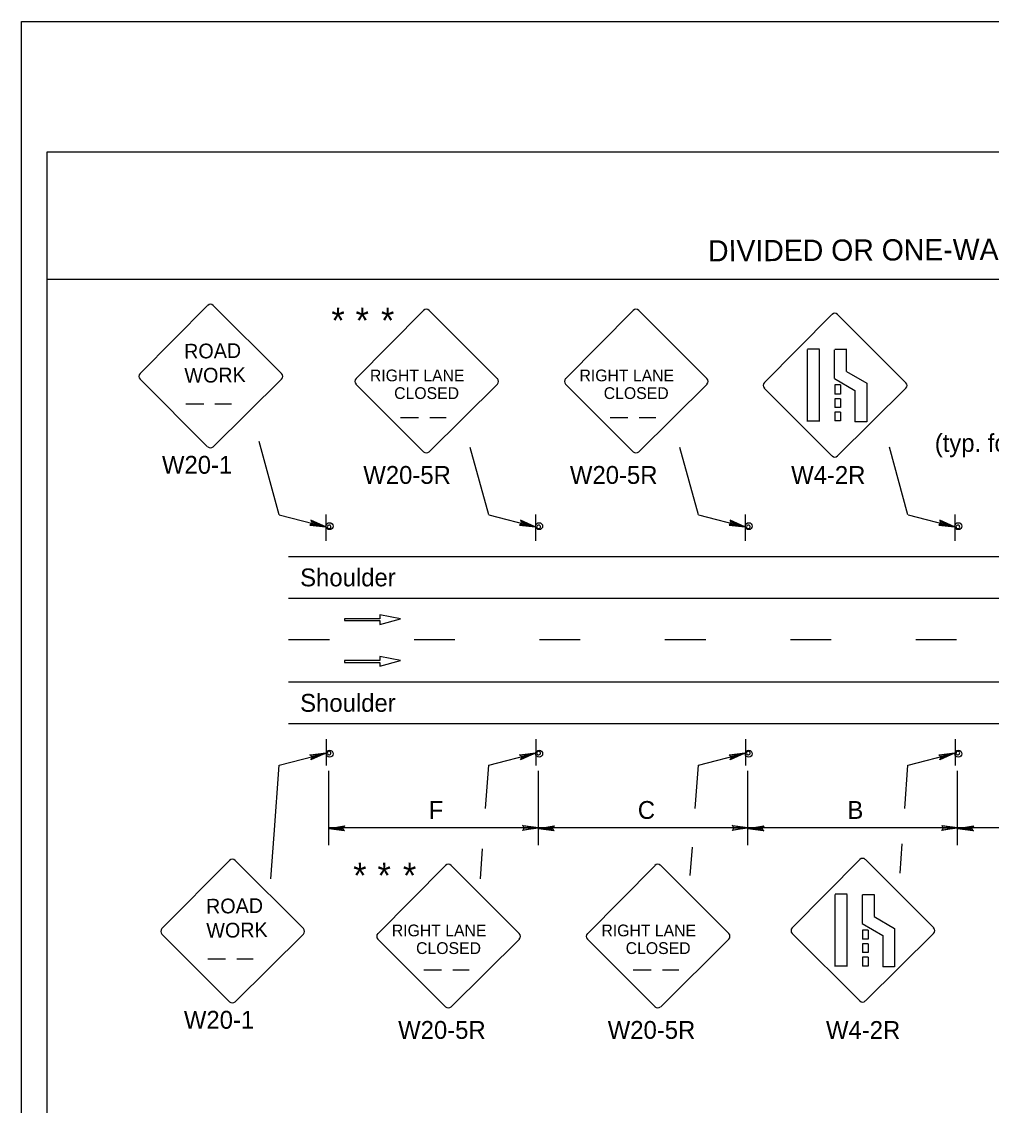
# Model space of a CAD drawing. Extents: x -14145 to -13521, y 30244 to 30661.
# Drawn here: x -13926.17 to -13914.76, y 30302.56 to 30315.31 of the extents above; entities that cross this region are included whole.
import ezdxf

# ---------------------------------------------------------------- set-up
doc = ezdxf.new("R2010")
doc.units = 0
for name, color, linetype in [('1', 7, 'Continuous'), ('10', 7, 'Continuous'), ('2', 7, 'Continuous'), ('4', 7, 'Continuous'), ('61', 7, 'Continuous')]:
    doc.layers.add(name, color=color, linetype=linetype)

msp = doc.modelspace()

# ---------------------------------------------------------------- linework, layer by layer
at = {"layer": '1'}
for p, q in [((-13923.986, 30311.969), (-13924.781, 30311.166)), ((-13923.117, 30311.166), (-13923.92, 30311.969)), ((-13921.445, 30311.909), (-13922.24, 30311.106)), ((-13920.575, 30311.106), (-13921.378, 30311.909)), ((-13918.979, 30311.909), (-13919.774, 30311.106)), ((-13918.109, 30311.106), (-13918.912, 30311.909)), ((-13916.641, 30311.862), (-13917.436, 30311.059)), ((-13916.641, 30311.862), (-13917.436, 30311.059)), ((-13915.771, 30311.059), (-13916.574, 30311.862)), ((-13915.771, 30311.059), (-13916.574, 30311.862)), ((-13916.933, 30311.451), (-13916.933, 30310.604)), ((-13916.933, 30311.451), (-13916.933, 30310.604)), ((-13916.786, 30311.453), (-13916.927, 30311.453)), ((-13916.786, 30311.453), (-13916.927, 30311.453)), ((-13916.792, 30311.451), (-13916.792, 30310.604)), ((-13916.792, 30311.451), (-13916.792, 30310.604)), ((-13916.613, 30311.446), (-13916.613, 30311.108)), ((-13916.613, 30311.446), (-13916.613, 30311.108)), ((-13916.466, 30311.448), (-13916.607, 30311.448)), ((-13916.466, 30311.448), (-13916.607, 30311.448)), ((-13916.472, 30311.446), (-13916.472, 30311.191)), ((-13916.472, 30311.446), (-13916.472, 30311.191)), ((-13924.781, 30311.1), (-13923.986, 30310.305)), ((-13923.92, 30310.305), (-13923.117, 30311.1)), ((-13916.611, 30311.108), (-13916.369, 30310.969)), ((-13916.611, 30311.108), (-13916.369, 30310.969)), ((-13916.47, 30311.191), (-13916.228, 30311.052)), ((-13916.47, 30311.191), (-13916.228, 30311.052)), ((-13922.24, 30311.04), (-13921.445, 30310.245)), ((-13921.378, 30310.245), (-13920.576, 30311.04)), ((-13919.774, 30311.04), (-13918.979, 30310.245)), ((-13918.912, 30310.245), (-13918.11, 30311.04)), ((-13917.436, 30310.993), (-13916.641, 30310.198)), ((-13917.436, 30310.993), (-13916.641, 30310.198)), ((-13916.606, 30311.032), (-13916.606, 30310.924)), ((-13916.541, 30311.032), (-13916.606, 30311.032)), ((-13916.606, 30311.032), (-13916.606, 30310.924)), ((-13916.541, 30311.032), (-13916.606, 30311.032)), ((-13916.574, 30310.198), (-13915.772, 30310.993)), ((-13916.574, 30310.198), (-13915.772, 30310.993)), ((-13916.541, 30311.032), (-13916.541, 30310.924)), ((-13916.541, 30311.032), (-13916.541, 30310.924)), ((-13916.371, 30310.969), (-13916.371, 30310.599)), ((-13916.371, 30310.969), (-13916.371, 30310.599)), ((-13916.23, 30311.052), (-13916.23, 30310.599)), ((-13916.23, 30311.052), (-13916.23, 30310.599)), ((-13916.541, 30310.924), (-13916.606, 30310.924)), ((-13916.541, 30310.924), (-13916.606, 30310.924)), ((-13916.606, 30310.871), (-13916.606, 30310.766)), ((-13916.541, 30310.871), (-13916.606, 30310.871)), ((-13916.606, 30310.871), (-13916.606, 30310.766)), ((-13916.541, 30310.871), (-13916.606, 30310.871)), ((-13916.541, 30310.871), (-13916.541, 30310.766)), ((-13916.541, 30310.871), (-13916.541, 30310.766)), ((-13924.242, 30310.812), (-13924.032, 30310.812)), ((-13923.899, 30310.812), (-13923.706, 30310.812)), ((-13916.541, 30310.766), (-13916.606, 30310.766)), ((-13916.541, 30310.766), (-13916.606, 30310.766)), ((-13916.541, 30310.714), (-13916.606, 30310.714)), ((-13916.606, 30310.714), (-13916.606, 30310.609)), ((-13916.541, 30310.714), (-13916.606, 30310.714)), ((-13916.606, 30310.714), (-13916.606, 30310.609)), ((-13916.541, 30310.714), (-13916.541, 30310.609)), ((-13916.541, 30310.714), (-13916.541, 30310.609)), ((-13921.716, 30310.649), (-13921.506, 30310.649)), ((-13921.373, 30310.649), (-13921.18, 30310.649)), ((-13919.25, 30310.649), (-13919.04, 30310.649)), ((-13918.907, 30310.649), (-13918.714, 30310.649)), ((-13916.786, 30310.607), (-13916.927, 30310.607)), ((-13916.786, 30310.607), (-13916.927, 30310.607)), ((-13916.541, 30310.609), (-13916.606, 30310.609)), ((-13916.541, 30310.609), (-13916.606, 30310.609)), ((-13916.229, 30310.599), (-13916.37, 30310.599)), ((-13916.229, 30310.599), (-13916.37, 30310.599)), ((-13923.144, 30309.505), (-13923.381, 30310.368)), ((-13920.678, 30309.505), (-13920.896, 30310.298)), ((-13918.212, 30309.505), (-13918.43, 30310.298)), ((-13915.746, 30309.505), (-13915.964, 30310.299)), ((-13923.143, 30309.505), (-13922.596, 30309.365)), ((-13922.59, 30309.198), (-13922.59, 30309.51)), ((-13922.59, 30309.198), (-13922.59, 30309.51)), ((-13920.677, 30309.505), (-13920.13, 30309.365)), ((-13920.124, 30309.198), (-13920.124, 30309.51)), ((-13920.124, 30309.198), (-13920.124, 30309.51)), ((-13918.211, 30309.505), (-13917.664, 30309.365)), ((-13917.658, 30309.198), (-13917.658, 30309.51)), ((-13917.658, 30309.198), (-13917.658, 30309.51)), ((-13915.745, 30309.505), (-13915.198, 30309.365)), ((-13915.192, 30309.198), (-13915.192, 30309.51)), ((-13923.033, 30309.016), (-13895.945, 30309.016)), ((-13923.033, 30308.524), (-13895.945, 30308.524)), ((-13921.96, 30308.282), (-13922.374, 30308.282)), ((-13922.374, 30308.282), (-13922.374, 30308.26)), ((-13921.716, 30308.281), (-13921.96, 30308.328)), ((-13921.96, 30308.328), (-13921.96, 30308.282)), ((-13921.958, 30308.215), (-13921.716, 30308.281)), ((-13922.374, 30308.26), (-13921.958, 30308.26)), ((-13921.958, 30308.26), (-13921.958, 30308.215)), ((-13922.553, 30308.032), (-13923.033, 30308.032)), ((-13921.077, 30308.032), (-13921.557, 30308.032)), ((-13919.601, 30308.032), (-13920.081, 30308.032)), ((-13918.125, 30308.032), (-13918.605, 30308.032)), ((-13916.649, 30308.032), (-13917.129, 30308.032)), ((-13915.173, 30308.032), (-13915.653, 30308.032)), ((-13921.96, 30307.79), (-13922.374, 30307.79)), ((-13922.374, 30307.79), (-13922.374, 30307.768)), ((-13921.716, 30307.789), (-13921.96, 30307.836)), ((-13921.96, 30307.836), (-13921.96, 30307.79)), ((-13921.958, 30307.723), (-13921.716, 30307.789)), ((-13922.374, 30307.768), (-13921.958, 30307.768)), ((-13921.958, 30307.768), (-13921.958, 30307.723)), ((-13923.033, 30307.54), (-13895.945, 30307.54)), ((-13923.033, 30307.048), (-13895.945, 30307.048)), ((-13922.59, 30306.866), (-13922.59, 30306.554)), ((-13922.59, 30306.866), (-13922.59, 30306.554)), ((-13920.124, 30306.866), (-13920.124, 30306.554)), ((-13920.124, 30306.866), (-13920.124, 30306.554)), ((-13917.658, 30306.866), (-13917.658, 30306.554)), ((-13917.658, 30306.866), (-13917.658, 30306.554)), ((-13915.192, 30306.866), (-13915.192, 30306.554)), ((-13923.143, 30306.559), (-13922.596, 30306.699)), ((-13920.677, 30306.559), (-13920.13, 30306.699)), ((-13918.211, 30306.559), (-13917.664, 30306.699)), ((-13915.745, 30306.559), (-13915.198, 30306.699)), ((-13923.203, 30305.743), (-13923.144, 30306.559)), ((-13920.715, 30306.051), (-13920.678, 30306.559)), ((-13918.249, 30306.049), (-13918.212, 30306.559)), ((-13915.783, 30306.05), (-13915.746, 30306.559)), ((-13922.56, 30305.617), (-13922.56, 30306.491)), ((-13920.094, 30305.617), (-13920.094, 30306.491)), ((-13917.628, 30305.617), (-13917.628, 30306.491)), ((-13915.162, 30305.617), (-13915.162, 30306.491)), ((-13923.242, 30305.22), (-13923.203, 30305.743)), ((-13920.094, 30305.821), (-13922.56, 30305.821)), ((-13917.628, 30305.821), (-13920.094, 30305.821)), ((-13915.162, 30305.821), (-13917.628, 30305.821)), ((-13912.696, 30305.821), (-13915.162, 30305.821)), ((-13915.839, 30305.289), (-13915.814, 30305.632)), ((-13920.776, 30305.221), (-13920.75, 30305.573)), ((-13918.307, 30305.259), (-13918.282, 30305.595)), ((-13923.728, 30305.439), (-13924.523, 30304.636)), ((-13922.859, 30304.636), (-13923.662, 30305.439)), ((-13921.187, 30305.379), (-13921.982, 30304.576)), ((-13920.317, 30304.576), (-13921.12, 30305.379)), ((-13918.721, 30305.379), (-13919.516, 30304.576)), ((-13917.851, 30304.576), (-13918.654, 30305.379)), ((-13916.313, 30305.449), (-13917.108, 30304.646)), ((-13916.313, 30305.449), (-13917.108, 30304.646)), ((-13915.443, 30304.646), (-13916.246, 30305.449)), ((-13915.443, 30304.646), (-13916.246, 30305.449)), ((-13916.605, 30305.038), (-13916.605, 30304.191)), ((-13916.605, 30305.038), (-13916.605, 30304.191)), ((-13916.46, 30305.04), (-13916.601, 30305.04)), ((-13916.46, 30305.04), (-13916.601, 30305.04)), ((-13916.464, 30305.038), (-13916.464, 30304.191)), ((-13916.464, 30305.038), (-13916.464, 30304.191)), ((-13916.285, 30305.033), (-13916.285, 30304.695)), ((-13916.285, 30305.033), (-13916.285, 30304.695)), ((-13916.14, 30305.035), (-13916.281, 30305.035)), ((-13916.14, 30305.035), (-13916.281, 30305.035)), ((-13916.144, 30305.033), (-13916.144, 30304.778)), ((-13916.144, 30305.033), (-13916.144, 30304.778)), ((-13916.144, 30304.778), (-13915.902, 30304.639)), ((-13916.144, 30304.778), (-13915.902, 30304.639)), ((-13916.285, 30304.695), (-13916.043, 30304.556)), ((-13916.285, 30304.695), (-13916.043, 30304.556)), ((-13916.279, 30304.618), (-13916.279, 30304.51)), ((-13916.215, 30304.618), (-13916.279, 30304.618)), ((-13916.279, 30304.618), (-13916.279, 30304.51)), ((-13916.215, 30304.618), (-13916.279, 30304.618)), ((-13916.215, 30304.618), (-13916.215, 30304.51)), ((-13916.215, 30304.618), (-13916.215, 30304.51)), ((-13915.902, 30304.639), (-13915.902, 30304.186)), ((-13915.902, 30304.639), (-13915.902, 30304.186)), ((-13924.523, 30304.57), (-13923.728, 30303.775)), ((-13923.662, 30303.775), (-13922.859, 30304.57)), ((-13921.982, 30304.51), (-13921.187, 30303.715)), ((-13921.12, 30303.715), (-13920.318, 30304.51)), ((-13919.516, 30304.51), (-13918.721, 30303.715)), ((-13918.654, 30303.715), (-13917.852, 30304.51)), ((-13917.108, 30304.58), (-13916.313, 30303.785)), ((-13917.108, 30304.58), (-13916.313, 30303.785)), ((-13916.215, 30304.51), (-13916.279, 30304.51)), ((-13916.215, 30304.51), (-13916.279, 30304.51)), ((-13916.279, 30304.458), (-13916.279, 30304.353)), ((-13916.215, 30304.458), (-13916.279, 30304.458)), ((-13916.279, 30304.458), (-13916.279, 30304.353)), ((-13916.215, 30304.458), (-13916.279, 30304.458)), ((-13916.246, 30303.785), (-13915.444, 30304.58)), ((-13916.246, 30303.785), (-13915.444, 30304.58)), ((-13916.215, 30304.458), (-13916.215, 30304.353)), ((-13916.215, 30304.458), (-13916.215, 30304.353)), ((-13916.043, 30304.556), (-13916.043, 30304.186)), ((-13916.043, 30304.556), (-13916.043, 30304.186)), ((-13916.215, 30304.353), (-13916.279, 30304.353)), ((-13916.215, 30304.353), (-13916.279, 30304.353)), ((-13923.985, 30304.282), (-13923.774, 30304.282)), ((-13923.642, 30304.282), (-13923.449, 30304.282)), ((-13916.215, 30304.3), (-13916.279, 30304.3)), ((-13916.279, 30304.3), (-13916.279, 30304.195)), ((-13916.215, 30304.3), (-13916.279, 30304.3)), ((-13916.279, 30304.3), (-13916.279, 30304.195)), ((-13916.215, 30304.3), (-13916.215, 30304.195)), ((-13916.215, 30304.3), (-13916.215, 30304.195)), ((-13921.443, 30304.152), (-13921.232, 30304.152)), ((-13921.1, 30304.152), (-13920.907, 30304.152)), ((-13918.977, 30304.152), (-13918.766, 30304.152)), ((-13918.634, 30304.152), (-13918.441, 30304.152)), ((-13916.46, 30304.193), (-13916.601, 30304.193)), ((-13916.46, 30304.193), (-13916.601, 30304.193)), ((-13916.215, 30304.195), (-13916.279, 30304.195)), ((-13916.215, 30304.195), (-13916.279, 30304.195)), ((-13915.902, 30304.186), (-13916.043, 30304.186)), ((-13915.902, 30304.186), (-13916.043, 30304.186))]:
    msp.add_line(p, q, dxfattribs=at)
for points in [[(-13922.776, 30309.389), (-13922.764, 30309.401), (-13922.596, 30309.365), (-13922.776, 30309.389), (-13922.782, 30309.383), (-13922.596, 30309.365), (-13922.758, 30309.419), (-13922.764, 30309.431), (-13922.596, 30309.365), (-13922.77, 30309.443), (-13922.764, 30309.431)], [(-13920.31, 30309.389), (-13920.298, 30309.401), (-13920.13, 30309.365), (-13920.31, 30309.389), (-13920.316, 30309.383), (-13920.13, 30309.365), (-13920.292, 30309.419), (-13920.298, 30309.431), (-13920.13, 30309.365), (-13920.304, 30309.443), (-13920.298, 30309.431)], [(-13917.844, 30309.389), (-13917.832, 30309.401), (-13917.664, 30309.365), (-13917.844, 30309.389), (-13917.85, 30309.383), (-13917.664, 30309.365), (-13917.826, 30309.419), (-13917.832, 30309.431), (-13917.664, 30309.365), (-13917.838, 30309.443), (-13917.832, 30309.431)], [(-13915.378, 30309.389), (-13915.366, 30309.401), (-13915.198, 30309.365), (-13915.378, 30309.389), (-13915.384, 30309.383), (-13915.198, 30309.365), (-13915.36, 30309.419), (-13915.366, 30309.431), (-13915.198, 30309.365), (-13915.372, 30309.443), (-13915.366, 30309.431)], [(-13922.776, 30306.675), (-13922.764, 30306.663), (-13922.596, 30306.699), (-13922.776, 30306.675), (-13922.782, 30306.681), (-13922.596, 30306.699), (-13922.758, 30306.645), (-13922.764, 30306.633), (-13922.596, 30306.699), (-13922.77, 30306.621), (-13922.764, 30306.633)], [(-13920.31, 30306.675), (-13920.298, 30306.663), (-13920.13, 30306.699), (-13920.31, 30306.675), (-13920.316, 30306.681), (-13920.13, 30306.699), (-13920.292, 30306.645), (-13920.298, 30306.633), (-13920.13, 30306.699), (-13920.304, 30306.621), (-13920.298, 30306.633)], [(-13917.844, 30306.675), (-13917.832, 30306.663), (-13917.664, 30306.699), (-13917.844, 30306.675), (-13917.85, 30306.681), (-13917.664, 30306.699), (-13917.826, 30306.645), (-13917.832, 30306.633), (-13917.664, 30306.699), (-13917.838, 30306.621), (-13917.832, 30306.633)], [(-13915.378, 30306.675), (-13915.366, 30306.663), (-13915.198, 30306.699), (-13915.378, 30306.675), (-13915.384, 30306.681), (-13915.198, 30306.699), (-13915.36, 30306.645), (-13915.366, 30306.633), (-13915.198, 30306.699), (-13915.372, 30306.621), (-13915.366, 30306.633)], [(-13922.38, 30305.791), (-13922.386, 30305.803), (-13922.56, 30305.815), (-13922.38, 30305.791), (-13922.374, 30305.785), (-13922.56, 30305.815), (-13922.386, 30305.821), (-13922.38, 30305.833), (-13922.56, 30305.815), (-13922.374, 30305.845), (-13922.38, 30305.833)], [(-13920.274, 30305.845), (-13920.268, 30305.827), (-13920.094, 30305.821), (-13920.274, 30305.845), (-13920.28, 30305.851), (-13920.094, 30305.821), (-13920.268, 30305.815), (-13920.274, 30305.797), (-13920.094, 30305.821), (-13920.28, 30305.791), (-13920.274, 30305.797)], [(-13919.914, 30305.791), (-13919.92, 30305.803), (-13920.094, 30305.815), (-13919.914, 30305.791), (-13919.908, 30305.785), (-13920.094, 30305.815), (-13919.92, 30305.821), (-13919.914, 30305.833), (-13920.094, 30305.815), (-13919.908, 30305.845), (-13919.914, 30305.833)], [(-13917.808, 30305.845), (-13917.802, 30305.827), (-13917.628, 30305.821), (-13917.808, 30305.845), (-13917.814, 30305.851), (-13917.628, 30305.821), (-13917.802, 30305.815), (-13917.808, 30305.797), (-13917.628, 30305.821), (-13917.814, 30305.791), (-13917.808, 30305.797)], [(-13917.448, 30305.791), (-13917.454, 30305.803), (-13917.628, 30305.815), (-13917.448, 30305.791), (-13917.442, 30305.785), (-13917.628, 30305.815), (-13917.454, 30305.821), (-13917.448, 30305.833), (-13917.628, 30305.815), (-13917.442, 30305.845), (-13917.448, 30305.833)], [(-13915.342, 30305.845), (-13915.336, 30305.827), (-13915.162, 30305.821), (-13915.342, 30305.845), (-13915.348, 30305.851), (-13915.162, 30305.821), (-13915.336, 30305.815), (-13915.342, 30305.797), (-13915.162, 30305.821), (-13915.348, 30305.791), (-13915.342, 30305.797)], [(-13914.982, 30305.791), (-13914.988, 30305.803), (-13915.162, 30305.815), (-13914.982, 30305.791), (-13914.976, 30305.785), (-13915.162, 30305.815), (-13914.988, 30305.821), (-13914.982, 30305.833), (-13915.162, 30305.815), (-13914.976, 30305.845), (-13914.982, 30305.833)]]:
    msp.add_lwpolyline(points, dxfattribs=at)
for centre in [(-13922.551, 30309.371), (-13920.085, 30309.371), (-13917.619, 30309.371), (-13915.153, 30309.371), (-13922.551, 30306.693), (-13920.085, 30306.693), (-13917.619, 30306.693), (-13915.153, 30306.693)]:
    msp.add_circle(centre, 0.0408, dxfattribs=at)
for centre, radius, start, end in [((-13923.952, 30311.936), 0.0465, 45, 135), ((-13921.412, 30311.877), 0.0465, 45, 135), ((-13918.946, 30311.877), 0.0465, 45, 135), ((-13916.606, 30311.829), 0.0465, 45, 135), ((-13916.606, 30311.829), 0.0465, 45, 135), ((-13924.747, 30311.133), 0.0465, 135, 225), ((-13923.149, 30311.133), 0.0465, 315, 45), ((-13922.207, 30311.074), 0.0465, 135, 225), ((-13920.609, 30311.074), 0.0465, 315, 45), ((-13919.741, 30311.074), 0.0465, 135, 225), ((-13918.143, 30311.074), 0.0465, 315, 45), ((-13917.401, 30311.027), 0.0465, 135, 225), ((-13917.401, 30311.027), 0.0465, 135, 225), ((-13915.803, 30311.026), 0.0465, 315, 45), ((-13915.803, 30311.026), 0.0465, 315, 45), ((-13923.952, 30310.338), 0.0465, 225, 315), ((-13921.412, 30310.279), 0.0465, 225, 315), ((-13918.946, 30310.279), 0.0465, 225, 315), ((-13916.606, 30310.231), 0.0465, 225, 315), ((-13916.606, 30310.231), 0.0465, 225, 315), ((-13922.556, 30309.363), 0.0214, 175.7499, 170.479), ((-13920.09, 30309.363), 0.0214, 175.7499, 170.479), ((-13917.624, 30309.363), 0.0214, 175.7499, 170.479), ((-13915.158, 30309.363), 0.0214, 175.7499, 170.479), ((-13922.556, 30306.701), 0.0214, 189.521, 184.2501), ((-13920.09, 30306.701), 0.0214, 189.521, 184.2501), ((-13917.624, 30306.701), 0.0214, 189.521, 184.2501), ((-13915.158, 30306.701), 0.0214, 189.521, 184.2501), ((-13923.695, 30305.406), 0.0465, 45, 135), ((-13921.155, 30305.347), 0.0465, 45, 135), ((-13918.689, 30305.347), 0.0465, 45, 135), ((-13916.28, 30305.416), 0.0465, 45, 135), ((-13916.28, 30305.416), 0.0465, 45, 135), ((-13924.49, 30304.603), 0.0465, 135, 225), ((-13922.892, 30304.603), 0.0465, 315, 45), ((-13917.075, 30304.613), 0.0465, 135, 225), ((-13917.075, 30304.613), 0.0465, 135, 225), ((-13915.477, 30304.613), 0.0465, 315, 45), ((-13915.477, 30304.613), 0.0465, 315, 45), ((-13921.95, 30304.544), 0.0465, 135, 225), ((-13920.352, 30304.544), 0.0465, 315, 45), ((-13919.484, 30304.544), 0.0465, 135, 225), ((-13917.886, 30304.544), 0.0465, 315, 45), ((-13923.695, 30303.808), 0.0465, 225, 315), ((-13921.155, 30303.749), 0.0465, 225, 315), ((-13918.689, 30303.749), 0.0465, 225, 315), ((-13916.28, 30303.818), 0.0465, 225, 315), ((-13916.28, 30303.818), 0.0465, 225, 315)]:
    msp.add_arc(centre, radius, start, end, dxfattribs=at)
at = {"layer": '10'}
for p, q in [((-13925.874, 30313.777), (-13894.422, 30313.777)), ((-13925.874, 30291.207), (-13925.874, 30313.777)), ((-13925.874, 30312.277), (-13894.422, 30312.277))]:
    msp.add_line(p, q, dxfattribs=at)
at = {"layer": '61'}
msp.add_lwpolyline([(-13926.174, 30315.307), (-13893.174, 30315.307), (-13893.174, 30289.807), (-13926.174, 30289.807)], close=True, dxfattribs=at)

# ---------------------------------------------------------------- texts
at = {"layer": '1'}
for s, height, rotation, p in [('ROAD', 0.1735, 0.7566, (-13924.261, 30311.342)), ('WORK', 0.1733, 0.7588, (-13924.257, 30311.057)), ('ROAD', 0.1735, 0.7566, (-13924.003, 30304.812)), ('WORK', 0.1733, 0.7588, (-13923.999, 30304.527))]:
    msp.add_text(s, height=height, rotation=rotation, dxfattribs=at).set_placement(p)
for s, height, p in [('RIGHT LANE', 0.1386, (-13922.076, 30311.075)), ('RIGHT LANE', 0.1386, (-13919.61, 30311.075)), ('CLOSED', 0.1389, (-13921.791, 30310.867)), ('CLOSED', 0.1389, (-13919.325, 30310.867)), ('RIGHT LANE', 0.1386, (-13921.818, 30304.545)), ('RIGHT LANE', 0.1386, (-13919.352, 30304.545)), ('CLOSED', 0.1389, (-13921.533, 30304.337)), ('CLOSED', 0.1389, (-13919.067, 30304.337))]:
    msp.add_text(s, height=height, dxfattribs=at).set_placement(p)
at = {"layer": '2'}
for p in [(-13922.53, 30311.64), (-13921.946, 30311.64), (-13921.688, 30305.11)]:
    msp.add_text('*', height=0.302, rotation=360, dxfattribs=at).set_placement(p)
for s, height, p in [('*', 0.302, (-13922.245, 30311.64)), ('(typ. for all tapers)', 0.21, (-13915.43, 30310.245)), ('W20-1', 0.21, (-13924.523, 30309.988)), ('W20-5R', 0.21, (-13922.154, 30309.869)), ('W20-5R', 0.21, (-13919.723, 30309.869)), ('W4-2R', 0.21, (-13917.12, 30309.868)), ('Shoulder', 0.21, (-13922.897, 30308.663)), ('Shoulder', 0.21, (-13922.897, 30307.187)), ('F', 0.21, (-13921.385, 30305.927)), ('C', 0.21, (-13918.924, 30305.927)), ('B', 0.21, (-13916.458, 30305.927)), ('*', 0.302, (-13922.273, 30305.11)), ('*', 0.302, (-13921.987, 30305.11)), ('W20-1', 0.21, (-13924.265, 30303.458)), ('W20-5R', 0.21, (-13921.744, 30303.339)), ('W20-5R', 0.21, (-13919.278, 30303.339)), ('W4-2R', 0.21, (-13916.71, 30303.338))]:
    msp.add_text(s, height=height, dxfattribs=at).set_placement(p)
at = {"layer": '4'}
msp.add_text('DIVIDED OR ONE-WAY HIGHWAY - WORK AREA IN THE LEFT OR RIGHT LANE', height=0.25, rotation=0.31, dxfattribs=at).set_placement((-13918.097, 30312.485))

doc.saveas('drawing.dxf')
